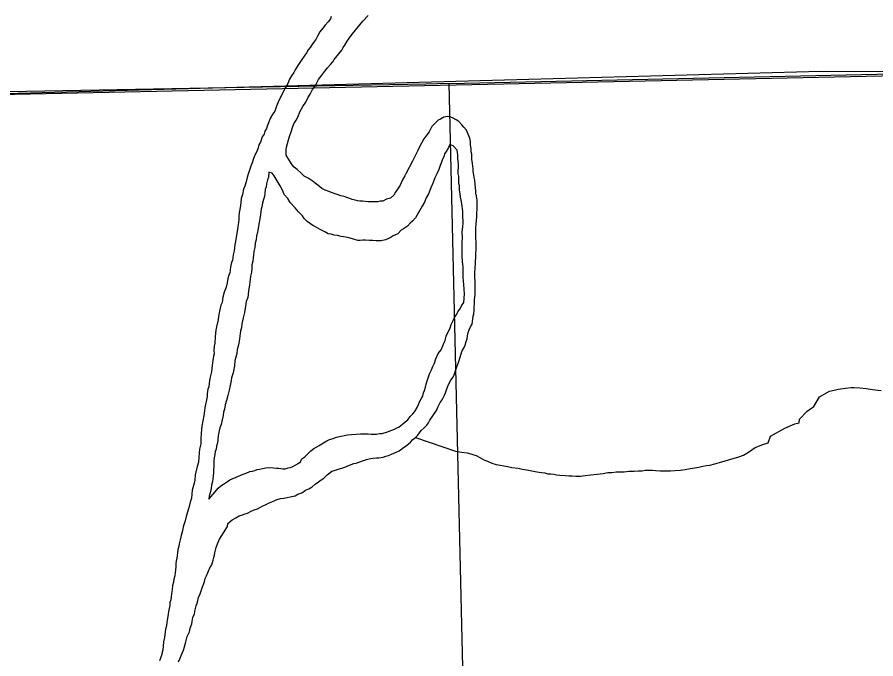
# Model space of a CAD drawing. Extents: x 103424 to 286016, y 38711 to 110967.
# Drawn here: x 157824 to 161407, y 42031 to 44707 of the extents above; entities that cross this region are included whole.
import ezdxf

# ---------------------------------------------------------------- set-up
doc = ezdxf.new("R2010")
doc.units = 0
for name, color, linetype in [('GM_X_Corporation', 7, 'Continuous'), ('GM_X_Major_River', 7, 'Continuous'), ('GM_X_Minor_River', 7, 'Continuous'), ('GM_X_Rail_Line', 7, 'Continuous')]:
    doc.layers.add(name, color=color, linetype=linetype)

msp = doc.modelspace()

# ---------------------------------------------------------------- linework, layer by layer
at = {"layer": 'GM_X_Corporation'}
msp.add_lwpolyline([(167441.7, 44516.4), (162024.2, 44473.4), (156824.1, 44363.7), (149451.3, 44180.8), (149440.5, 44755.1), (149429.7, 45329.4), (149418.4, 46068), (149363.3, 49922), (149355.7, 51621.4), (149274.7, 56114.3), (149214.2, 60733.4)], dxfattribs=at)
for points in [[(149532.9, 38711.2), (174769.9, 38711.2), (174768.4, 38806.4), (174722.1, 40540.3), (174610.2, 44665.1), (172842.5, 44649), (172841.3, 44649), (167441.7, 44516.4), (162024.2, 44473.4), (156824.1, 44363.7), (149451.3, 44180.8), (149476.1, 42604.7), (149528, 39851)], [(164656.1, 44497.5), (164774.5, 38736.9), (159759.8, 38726.2), (159627, 44430), (162048.6, 44483.1)], [(154672.6, 38711.2), (159127.7, 38711.2), (159759.8, 38726.2), (159627, 44430), (159529.4, 44428), (157027.9, 44382), (154532, 44312.4)]]:
    msp.add_lwpolyline(points, close=True, dxfattribs=at)
at = {"layer": 'GM_X_Major_River'}
for points in [[(159134.4, 44710.3), (159130.6, 44700.2), (159120.8, 44687.8), (159108.9, 44673.4), (159099.1, 44661.1), (159087.3, 44646.7), (159077.6, 44628.3), (159069.8, 44614), (159056, 44595.6), (159046.2, 44581.2), (159038.4, 44571), (159030.6, 44558.7), (159020.8, 44544.3), (159010.9, 44530), (159003.1, 44517.7), (158995.3, 44505.4), (158983.6, 44487), (158977.7, 44476.8), (158967.9, 44462.4), (158960.1, 44448.2), (158952.5, 44429.8), (158942.7, 44413.4), (158936.9, 44401.2), (158911.7, 44350.2), (158906, 44335.9), (158898.3, 44315.6), (158890.5, 44303.3), (158880.7, 44286.9), (158873.1, 44266.6), (158867.3, 44252.3), (158863.5, 44242.2), (158857.7, 44231.9), (158853.9, 44219.7), (158846.1, 44207.4), (158838.4, 44185.1), (158832.6, 44174.8), (158828.8, 44162.7), (158823.1, 44146.4), (158817.3, 44134.1), (158809.6, 44117.8), (158803.9, 44099.5), (158798.1, 44085.3), (158794.3, 44073.1), (158790.6, 44060.9), (158786.8, 44048.7), (158783, 44038.5), (158779.3, 44020.3), (158773.6, 44002), (158767.8, 43989.7), (158764.3, 43967.5), (158758.5, 43951.2), (158756.9, 43933), (158755.1, 43922.8), (158753.5, 43904.6), (158749.7, 43892.4), (158748, 43876.3), (158748.3, 43864.1), (158746.6, 43850), (158744.9, 43833.8), (158743.1, 43821.6), (158737.8, 43789.2), (158734.1, 43771), (158732.3, 43758.8), (158730.6, 43744.6), (158728.9, 43732.5), (158725.2, 43716.3), (158721.6, 43694), (158717.8, 43683.8), (158714.1, 43665.6), (158712.4, 43651.4), (158710.6, 43641.2), (158706.8, 43631.1), (158703, 43616.9), (158699.4, 43598.6), (158695.7, 43580.4), (158688.1, 43560), (158682.5, 43539.7), (158680.7, 43527.6), (158678.9, 43517.4), (158673.1, 43505.2), (158667.5, 43480.8), (158664, 43458.5), (158662.2, 43446.4), (158660.4, 43436.3), (158656.7, 43422), (158653.1, 43401.8), (158649.6, 43375.5), (158648.2, 43347.2), (158646.4, 43335), (158644.8, 43316.8), (158645.1, 43302.7), (158643.3, 43292.5), (158639.6, 43274.3), (158638, 43254.1), (158636.3, 43241.9), (158634.5, 43227.8), (158627.1, 43199.3), (158625.4, 43181.1)], [(159095.2, 44465.2), (159107, 44481.6), (159118.8, 44496), (159130.6, 44510.4), (159140.5, 44520.7), (159146.4, 44530.9), (159177.8, 44570), (159183.7, 44580.2), (159191.6, 44590.5), (159201.3, 44606.8), (159217, 44631.4), (159240.6, 44660.2), (159266.2, 44691), (159288, 44713.7)], [(159735.5, 44010.8), (159733.1, 44026.9), (159730.8, 44038.9), (159728.6, 44049), (159726.3, 44063), (159726, 44075.2), (159723.5, 44097.3), (159721.1, 44115.4), (159720.9, 44125.5), (159720.7, 44135.6), (159718.5, 44145.6), (159718.2, 44159.8), (159715.8, 44173.9), (159715.5, 44188), (159713.2, 44202.1), (159704.7, 44222.1), (159698.3, 44236.1), (159688, 44247.9), (159679.7, 44257.9), (159667.3, 44271.7), (159655, 44279.5), (159642.7, 44285.3), (159630.5, 44291.1), (159620.3, 44292.9), (159604.2, 44290.5), (159590.2, 44282.2), (159580.2, 44277.9), (159564.4, 44261.4), (159554.5, 44251.1), (159542.9, 44228.6), (159529.1, 44210.2), (159521.3, 44199.9), (159511.5, 44181.5), (159505.7, 44171.3), (159496, 44150.9), (159488.3, 44136.6), (159480.5, 44120.3), (159472.7, 44106), (159447.5, 44057), (159441.7, 44044.8), (159432, 44028.4), (159426.1, 44016.2), (159422.3, 44006), (159410.6, 43989.6), (159402.7, 43977.3), (159394.9, 43965), (159381, 43952.6), (159364.9, 43948.2), (159349, 43939.8), (159338.9, 43939.6), (159328.8, 43937.3), (159316.7, 43937.1), (159306.6, 43936.8), (159296.5, 43936.6), (159286.4, 43936.4), (159276.2, 43938.2), (159264.1, 43939.9), (159254, 43939.7), (159243.8, 43941.5), (159233.7, 43943.3), (159221.5, 43947.1), (159211.3, 43950.9), (159199.1, 43954.7), (159188.9, 43958.5), (159174.7, 43962.2), (159162.5, 43966), (159150.2, 43969.8), (159136, 43975.5), (159123.8, 43979.3), (159109.5, 43985), (159095.2, 43992.8), (159078.7, 44006.6), (159054.1, 44024.2), (159037.7, 44036), (159021.3, 44043.7), (159006.9, 44057.5), (158992.4, 44071.3), (158980.1, 44081.2), (158971.8, 44091.1), (158961.4, 44107), (158946.7, 44130.9), (158946.5, 44141), (158946.2, 44155.1), (158948, 44165.2), (158955.4, 44195.7), (158961.1, 44214), (158966.9, 44228.2), (158972.5, 44246.5), (158978.3, 44262.8), (158988.1, 44277.2), (158995.8, 44293.5), (159003.5, 44311.8), (159015.1, 44334.3), (159028.9, 44352.7), (159036.6, 44371.1), (159046.4, 44385.4), (159056, 44405.8), (159065.9, 44418.1), (159071.7, 44428.4), (159081.5, 44446.8), (159095.2, 44465.2)], [(159674, 43956.9), (159671.7, 43969), (159669.3, 43987.1), (159669, 44003.3), (159666.7, 44013.3), (159666.3, 44033.5), (159666.1, 44043.6), (159663.8, 44055.6), (159663.6, 44065.7), (159665.3, 44081.9), (159665, 44094), (159662.5, 44118.2), (159662.2, 44132.3), (159659.7, 44152.5), (159643.2, 44170.3), (159628.9, 44176), (159623.1, 44163.8), (159613.3, 44147.4), (159607.5, 44137.2), (159603.7, 44125), (159597.9, 44114.8), (159594.1, 44102.6), (159588.3, 44088.3), (159582.6, 44072), (159574.9, 44053.7), (159567.2, 44037.4), (159559.5, 44017), (159549.9, 43994.6), (159540.3, 43970.2), (159530.6, 43953.8), (159522.9, 43935.5), (159513.1, 43919.1), (159485.9, 43870.1), (159474, 43855.7), (159464.1, 43847.4), (159452.3, 43835), (159436.3, 43824.6), (159426.3, 43818.3), (159412.5, 43803.9), (159392.5, 43795.4), (159380.5, 43787), (159360.5, 43778.5), (159342.4, 43774.1), (159332.3, 43773.9), (159322.2, 43773.6), (159308, 43775.4), (159293.9, 43775.1), (159277.7, 43776.7), (159265.5, 43776.5), (159255.4, 43776.2), (159245.3, 43776), (159227, 43781.7), (159212.8, 43785.4), (159194.5, 43789), (159176.3, 43792.7), (159160, 43796.4), (159145.8, 43798.1), (159133.6, 43801.9), (159121.5, 43803.6), (159107.2, 43811.4), (159088.7, 43821.1), (159078.5, 43826.9), (159068.3, 43832.7), (159058.1, 43838.6), (159047.8, 43844.4), (159033.5, 43854.2), (159021, 43868), (159014.8, 43878), (158998.2, 43895.8), (158983.7, 43911.7), (158963.1, 43933.4), (158952.6, 43951.4), (158938.1, 43967.2), (158933.8, 43979.2), (158927.5, 43991.2), (158921.2, 44003.2), (158912.8, 44017.1), (158904.4, 44031.1), (158896, 44045), (158887.7, 44056.9), (158873.9, 44060.1)], [(158873.9, 44060.1), (158871.8, 44040.4), (158868.1, 44028.3), (158864.4, 44012), (158862.6, 43999.9), (158858.8, 43987.7), (158857.1, 43973.5), (158855.4, 43959.3), (158851.6, 43947.1), (158847.9, 43930.9), (158844.2, 43916.7), (158842.4, 43906.6), (158840.6, 43896.4), (158838.8, 43882.3), (158829.9, 43827.6), (158826.3, 43809.3), (158822.5, 43795.1), (158820.8, 43778.9), (158817.1, 43764.7), (158815.5, 43746.5), (158811.8, 43730.3), (158810.1, 43716.1), (158808.3, 43703.9), (158806.6, 43689.8), (158802.9, 43673.5), (158803.2, 43659.4), (158801.5, 43643.2), (158797.8, 43627), (158796.1, 43612.8), (158792.5, 43590.5), (158789, 43564.2), (158785.6, 43537.9), (158779.9, 43521.6), (158776.2, 43501.4), (158772.8, 43475), (158767.2, 43452.7), (158763.4, 43440.5), (158761.6, 43428.4), (158760, 43412.2), (158756.2, 43398), (158754.4, 43387.8), (158750.8, 43365.5), (158749.2, 43347.3), (158745.4, 43335.2), (158741.7, 43320.9), (158740, 43304.7), (158736.3, 43288.5), (158732.6, 43274.3), (158731, 43252.1), (158725.6, 43223.7), (158717.9, 43203.3), (158716.2, 43191.2), (158712.6, 43170.9), (158708.9, 43150.6), (158703.4, 43128.3), (158697.7, 43108), (158692.1, 43089.7), (158688.4, 43071.5), (158684.6, 43059.3), (158682.9, 43045.1), (158679.2, 43026.8), (158675.6, 43008.6), (158669.8, 42994.3), (158662.5, 42961.9), (158660.8, 42943.7), (158659.1, 42931.5), (158655.3, 42917.3), (158653.5, 42905.1), (158649.7, 42895), (158648, 42882.8), (158646.2, 42868.6), (158644.5, 42856.5), (158644.7, 42846.4), (158645, 42830.3), (158643.2, 42820.1), (158643.5, 42808), (158641.8, 42791.8), (158640, 42781.7), (158638.3, 42769.6), (158634.5, 42755.3), (158632.8, 42741.2), (158629.1, 42722.9), (158625.4, 42708.7), (158623.6, 42696.6), (158631.5, 42706.8), (158641.4, 42717.1), (158649.3, 42727.4), (158663.1, 42741.8), (158673, 42752.1), (158685, 42758.5), (158700.9, 42770.9), (158710.8, 42777.2), (158746.9, 42792.1), (158766.9, 42800.6), (158779, 42804.9), (158795, 42811.3), (158805.1, 42813.6), (158815.1, 42815.8), (158825.1, 42820), (158835.2, 42822.3), (158847.3, 42824.6)], [(159136.5, 42812.7), (159152.6, 42817.1), (159162.6, 42821.3), (159178.7, 42825.7), (159190.7, 42830), (159200.8, 42834.3), (159210.8, 42838.5), (159228.8, 42845), (159238.9, 42847.2), (159248.9, 42851.5), (159269, 42858), (159281, 42862.3), (159293.1, 42864.5), (159307.2, 42866.9), (159323.3, 42869.2), (159333.4, 42869.4), (159351.5, 42871.9), (159361.6, 42876.1), (159373.6, 42878.4), (159385.6, 42884.7), (159395.6, 42889), (159405.7, 42893.2), (159417.7, 42897.5), (159435.6, 42912), (159447.6, 42918.4), (159465.4, 42934.9), (159475.3, 42945.2), (159485.2, 42953.5), (159495.1, 42963.8), (159508.9, 42982.3), (159522.7, 42994.7), (159532.6, 43005), (159540.5, 43015.3), (159546.3, 43025.5), (159573.8, 43066.5), (159579.5, 43080.7), (159589.2, 43099.1), (159597, 43111.4), (159606.8, 43129.8), (159610.6, 43139.9), (159616.3, 43156.2), (159624, 43174.6), (159633.7, 43192.9), (159643.6, 43205.3), (159647.4, 43215.4), (159653.1, 43231.7), (159656.9, 43243.9), (159660.7, 43256.1), (159666.4, 43270.4), (159672.1, 43288.7), (159675.8, 43302.9), (159679.7, 43313), (159689.4, 43329.4), (159693.2, 43339.6), (159697, 43353.8), (159700.8, 43366), (159702.5, 43378.1), (159706.3, 43392.4), (159710.1, 43402.5), (159715.9, 43414.8), (159721.7, 43427), (159723.5, 43437.2), (159725.3, 43447.3), (159727.1, 43459.4), (159728.9, 43469.6), (159730.6, 43483.7), (159730.3, 43497.9), (159732, 43512), (159731.7, 43528.2), (159733.4, 43540.3), (159735.2, 43550.5), (159735, 43560.5), (159734.8, 43570.6), (159734.4, 43586.8), (159733.3, 43641.3), (159734.9, 43659.5), (159736.5, 43679.7), (159736.2, 43691.8), (159738.1, 43701.9), (159737.8, 43712), (159737.6, 43722.1), (159739.3, 43736.3), (159739, 43750.4), (159738.7, 43766.6), (159738.3, 43786.7), (159738, 43800.9), (159737.7, 43813), (159737.4, 43827.1), (159739.1, 43843.3), (159740.7, 43859.5), (159742.5, 43873.6), (159742.1, 43889.8), (159743.8, 43906), (159743.5, 43920.1), (159743.2, 43932.2), (159743, 43944.3), (159740.6, 43960.4), (159738.3, 43972.5), (159738.1, 43982.6), (159735.8, 43994.6), (159735.5, 44010.8)], [(158847.3, 42824.6), (158861.4, 42826.9), (158877.5, 42829.3), (158893.7, 42827.6), (158905.9, 42825.8), (158916, 42826.1), (158932.2, 42822.4), (158942.3, 42822.6), (158954.3, 42826.9), (158964.4, 42829.1), (158974.4, 42833.4), (158986.4, 42839.7), (158996.4, 42846), (159006.3, 42852.2), (159012.2, 42864.5), (159024.1, 42872.8), (159036, 42885.2), (159049.8, 42897.6), (159061.7, 42908), (159073.7, 42914.3), (159083.7, 42920.5), (159101.7, 42931), (159115.7, 42939.4), (159127.6, 42945.7), (159141.7, 42950.1), (159151.7, 42954.3), (159161.8, 42956.6), (159202, 42965.5), (159218.2, 42965.9), (159238.3, 42968.3), (159256.5, 42968.7), (159278.7, 42969.2), (159288.8, 42969.4), (159301, 42967.7), (159313.1, 42967.9), (159323.2, 42968.2), (159335.3, 42970.4), (159347.4, 42970.7), (159369.5, 42977.2), (159387.6, 42983.7), (159397.6, 42987.9), (159407.5, 42994.2), (159417.6, 42998.5), (159431.5, 43008.9), (159443.4, 43019.2), (159453.3, 43027.5), (159463.1, 43041.9), (159475, 43052.2), (159482.9, 43062.5), (159492.6, 43078.8), (159498.4, 43091.1), (159504.2, 43105.3), (159510, 43115.6), (159515.9, 43125.8), (159519.6, 43140), (159523.5, 43150.2), (159527.2, 43164.4), (159531, 43176.6), (159534.7, 43190.8), (159544.2, 43219.3), (159552, 43235.6), (159557.7, 43249.8), (159565.5, 43264.1), (159571.2, 43282.4), (159580.8, 43304.8), (159592.6, 43319.2), (159600.3, 43335.5), (159604.1, 43347.7), (159610, 43358), (159613.6, 43376.2), (159631.1, 43410.9), (159634.8, 43425.1), (159642.6, 43441.4), (159648.4, 43453.7), (159658.2, 43468), (159662, 43478.2), (159673.8, 43492.6), (159677.6, 43502.8), (159687.4, 43517.1), (159690.7, 43553.5), (159687.9, 43591.8), (159685.5, 43605.9), (159685.2, 43622), (159684.8, 43640.2), (159684.5, 43654.3), (159684.2, 43666.4), (159681.8, 43686.6), (159681.2, 43712.8), (159680.6, 43741.1), (159680.1, 43767.3), (159681.6, 43789.5), (159681.2, 43809.7), (159682.7, 43834), (159684.4, 43848.2), (159684.1, 43860.2), (159683.9, 43870.3), (159683.7, 43882.5), (159683.4, 43896.6), (159680.9, 43918.7), (159678.4, 43938.9), (159674, 43956.9)], [(158625.4, 43181.1), (158623.8, 43164.9), (158619.9, 43154.8), (158616.3, 43136.5), (158616.5, 43124.4), (158607.4, 43077.8), (158603.9, 43055.5), (158602, 43045.3), (158598.5, 43023.1), (158594.9, 43000.8), (158593.2, 42988.6), (158591.6, 42968.4), (158589.9, 42950.2), (158590.2, 42938.1), (158590.4, 42928), (158584.8, 42905.7), (158581.5, 42871.3), (158579.9, 42851), (158574.3, 42832.8), (158566.9, 42798.3), (158565.4, 42776), (158561.6, 42763.8), (158554.1, 42733.4), (158550.8, 42701), (158545.1, 42684.7), (158541.4, 42666.5), (158537.7, 42652.3), (158533.9, 42642.1), (158528.2, 42623.8), (158524.5, 42605.6), (158520.7, 42593.4), (158517, 42581.2), (158513.3, 42564.9), (158507.6, 42544.6), (158504, 42526.4), (158500.3, 42510.1), (158498.5, 42500), (158494.7, 42485.8), (158489.5, 42449.3), (158487.7, 42439.2), (158485.9, 42427.1), (158486.2, 42415), (158484.4, 42400.8), (158482.6, 42390.6), (158480.9, 42376.5), (158477.2, 42362.3), (158475.4, 42350.1), (158471.7, 42335.9), (158470, 42319.7), (158468.3, 42303.5), (158466.6, 42289.4), (158464.8, 42277.2), (158461.1, 42265), (158461.3, 42252.9), (158457.5, 42240.7), (158455.8, 42228.5), (158454, 42216.4), (158450.3, 42198.2), (158448.6, 42184), (158447, 42167.8), (158443.2, 42153.6), (158441.5, 42141.4), (158439.7, 42131.3), (158437.9, 42119.1), (158434.2, 42100.9), (158432.6, 42082.7), (158430.9, 42068.5), (158429.1, 42058.4), (158427.3, 42048.3), (158423.5, 42038.1), (158417.7, 42021.8)], [(158496.7, 42017.5), (158504.4, 42033.8), (158508.2, 42043.9), (158512, 42054.1), (158517.8, 42066.4), (158521.6, 42080.6), (158527.2, 42100.9), (158532.8, 42123.2), (158542.5, 42143.6), (158546.2, 42157.8), (158551.9, 42176.1), (158553.7, 42186.3), (158557.4, 42202.5), (158563.1, 42218.8), (158566.8, 42235), (158570.5, 42251.2), (158576.2, 42267.5), (158579.9, 42285.8), (158587.6, 42302.1), (158591.4, 42314.3), (158597.1, 42330.6), (158600.9, 42340.7), (158604.7, 42352.9), (158608.5, 42365.1), (158614.3, 42377.4), (158620, 42393.6), (158627.7, 42410), (158635.6, 42422.2), (158639.4, 42432.4), (158641.2, 42442.5), (158645, 42452.7), (158646.8, 42462.9), (158648.6, 42473), (158654.2, 42495.3), (158660, 42509.6), (158663.8, 42519.8), (158667.6, 42529.9), (158700.8, 42583.2), (158702.6, 42595.3), (158720.5, 42609.8), (158736.5, 42618.2), (158750.4, 42626.6), (158764.5, 42631), (158774.5, 42635.2), (158784.6, 42637.5), (158800.6, 42645.9), (158812.5, 42652.2), (158826.6, 42656.6), (158838.6, 42662.9), (158848.6, 42669.1), (158860.6, 42673.4), (158872.6, 42679.8), (158886.6, 42686.1), (158898.6, 42690.4), (158908.7, 42694.7), (158922.7, 42699), (158936.8, 42701.3), (158950.9, 42703.7), (158963, 42705.9), (158983.1, 42710.4), (158995.1, 42716.7), (159011.1, 42723.1), (159027.1, 42733.6), (159041.1, 42739.9), (159055.1, 42748.3), (159067, 42758.7), (159080.9, 42769.1), (159092.8, 42777.4), (159102.8, 42783.7), (159116.6, 42798.1), (159136.5, 42812.7)]]:
    msp.add_lwpolyline(points, dxfattribs=at)
at = {"layer": 'GM_X_Minor_River'}
msp.add_lwpolyline([(159485.2, 42953.5), (159652.2, 42896.6), (159678.5, 42893.1), (159700.8, 42889.5), (159717.1, 42885.9), (159729.3, 42882.1), (159739.5, 42878.3), (159753.8, 42870.5), (159764, 42864.7), (159774.2, 42858.8), (159786.4, 42855.1), (159804.8, 42847.4), (159823.1, 42841.7), (159871.8, 42832.7), (159888.1, 42829), (159914.4, 42825.5), (159930.6, 42821.9), (159950.9, 42818.3), (159971.2, 42814.7), (159991.5, 42811.1), (160011.8, 42807.5), (160026, 42805.8), (160038.2, 42802), (160050.3, 42802.2), (160062.5, 42800.5), (160074.6, 42798.7), (160088.8, 42797), (160111.1, 42795.5), (160125.3, 42793.8), (160139.4, 42794.1), (160155.6, 42792.4), (160173.8, 42792.8), (160194, 42795.3), (160218.1, 42797.8), (160244.4, 42800.4), (160268.6, 42803), (160288.7, 42807.4), (160304.8, 42807.8), (160323, 42810.2), (160341.2, 42810.6), (160357.3, 42810.9), (160375.5, 42813.3), (160397.7, 42813.8), (160415.9, 42814.2), (160432, 42814.6), (160444.1, 42816.9), (160460.3, 42817.2), (160474.4, 42817.5), (160488.6, 42815.8), (160506.8, 42814.2), (160531.1, 42814.7), (160549.3, 42815.1), (160569.4, 42815.5), (160591.6, 42818), (160611.8, 42820.5), (160631.9, 42825), (160652.1, 42827.4), (160668.2, 42829.8), (160684.3, 42834.2), (160700.4, 42836.5), (160714.5, 42838.9), (160734.6, 42843.4), (160754.7, 42849.8), (160835, 42873.8), (160855.1, 42880.3), (160875, 42892.8), (160902.9, 42911.6), (160935, 42924.4), (160957.1, 42931), (160966.6, 42959.4), (161026.5, 42993), (161068.6, 43010.1), (161086.6, 43014.5), (161088.3, 43030.7), (161120, 43063.7), (161147.9, 43082.5), (161171.2, 43123.4), (161213.2, 43146.5), (161233.3, 43151), (161249.4, 43155.3), (161279.6, 43160), (161303.8, 43162.6), (161315.9, 43162.9), (161340.2, 43161.4), (161366.5, 43157.9), (161392.9, 43154.4), (161429.4, 43149.2)], dxfattribs=at)
at = {"layer": 'GM_X_Rail_Line'}
msp.add_lwpolyline([(146504.9, 45437.9), (151249.2, 45325.6), (154443.7, 45236.2), (154715.5, 45192.7), (154903.9, 45112.9), (155904.2, 44438.6), (156034.7, 44384.2), (156194.1, 44362.5), (156810.2, 44362.5), (161177.6, 44481.6), (161906.5, 44481.2), (168026.1, 44546.6), (168178.1, 44543.3), (168898.2, 44555.7), (171103.9, 46845), (171363.9, 47125.7), (171451.7, 47389.1), (171481, 47646.7), (171393.2, 47915.9), (171381.5, 48056.4), (171404.9, 48167.6), (171498.5, 48308.1), (174523.8, 51299.4), (175679.7, 52376.9)], dxfattribs=at)

doc.saveas('drawing.dxf')
